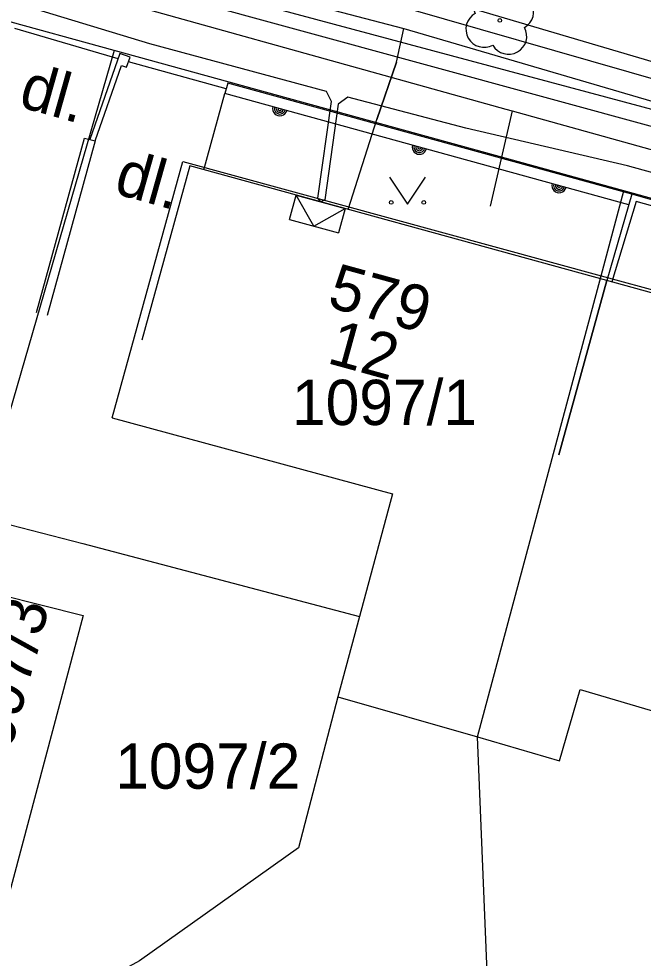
# Model space of a CAD drawing. Extents: x -601580 to 4, y -1204314 to 4.
# Drawn here: x -599872.06 to -599854.81, y -1203333.01 to -1203307.05 of the extents above; entities that cross this region are included whole.
import ezdxf

# ---------------------------------------------------------------- set-up
doc = ezdxf.new("R2010")
doc.units = 0
for name, color, linetype in [('00-EON NN', 7, 'Continuous'), ('00-INNOGY-NTL', 7, 'Continuous'), ('00-KN-HRANICE PARCEL', 7, 'Continuous'), ('00-KN-PARC. CISLA', 7, 'Continuous'), ('00-KN-VNITRNI KRESBA', 7, 'Continuous'), ('00-POLOHOPIS', 7, 'Continuous'), ('00-SITE KOM. KABEL', 7, 'Continuous'), ('00-VAK-VODA-RAD IGIS', 7, 'Continuous'), ('Vrstva 22', 7, 'Continuous'), ('Vrstva 26', 7, 'Continuous'), ('Vrstva 36', 7, 'Continuous'), ('Vrstva 9', 7, 'Continuous')]:
    doc.layers.add(name, color=color, linetype=linetype)

# ---------------------------------------------------------------- blocks, each defined once
blk = doc.blocks.new('3.13_856')
at = {"layer": 'Vrstva 22'}
blk.add_circle((0, 0), 0.05, dxfattribs=at)
for centre, start, end in [((0, 0.5), 359.9999, 179.9999), ((-0.5, 0), 89.9999, 269.9999), ((0.5, 0), 269.9999, 89.9999), ((0, -0.5), 179.9999, 359.9999)]:
    blk.add_arc(centre, 0.5, start, end, dxfattribs=at)
blk = doc.blocks.new('3.14_462')
at = {"layer": 'Vrstva 36'}
blk.add_lwpolyline([(-0.5, 0.75), (0, 0), (0.5, 0.75)], dxfattribs=at)
for centre in [(-0.45, 0.05), (0.449, 0.05)]:
    blk.add_circle(centre, 0.05, dxfattribs=at)
blk = doc.blocks.new('NN630')
at = {"layer": 'Vrstva 9'}
for points in [[(-3, -700), (-703, 0)], [(-703, -700), (-703, 0), (697, 0), (697, -700)], [(-3, -700), (697, 0)], [(-703, -700), (697, -700)]]:
    blk.add_lwpolyline(points, dxfattribs=at)

msp = doc.modelspace()

# ---------------------------------------------------------------- linework, layer by layer
at = {"layer": '00-EON NN'}
msp.add_lwpolyline([(-599850.51, -1203312.43), (-599855.25, -1203311.12), (-599859.71, -1203310.08), (-599862.97, -1203309.22), (-599863.236, -1203309.416), (-599863.609, -1203312.057), (-599863.719, -1203312.113), (-599863.806, -1203312.011), (-599863.428, -1203309.337), (-599863.56, -1203309.06), (-599868.44, -1203307.75), (-599871.63, -1203306.78)], dxfattribs=at)
at = {"layer": '00-INNOGY-NTL'}
msp.add_line((-599858.43, -1203309.6), (-599859.041, -1203312.228), dxfattribs=at)
msp.add_lwpolyline([(-599891.321, -1203300.409), (-599872.36, -1203305.71), (-599858.61, -1203309.55), (-599858.43, -1203309.6), (-599840.08, -1203314.71), (-599827.69, -1203318.17), (-599823.19, -1203319.4)], dxfattribs=at)
at = {"layer": '00-KN-HRANICE PARCEL'}
for p, q in [((-599869.43, -1203307.93), (-599880.78, -1203304.82)), ((-599869.43, -1203307.93), (-599873.16, -1203320.82)), ((-599855.35, -1203311.81), (-599869.43, -1203307.93)), ((-599846.65, -1203314.21), (-599855.35, -1203311.81))]:
    msp.add_line(p, q, dxfattribs=at)
for points in [[(-599921.72, -1203290.33), (-599917.89, -1203290.73), (-599893.03, -1203296.87), (-599826.78, -1203316.44), (-599809.21, -1203321.87), (-599773.41, -1203332.68), (-599750.39, -1203339.7), (-599709.77, -1203354.1), (-599677.07, -1203366.64), (-599676.9, -1203368.84), (-599676.98, -1203369.55)], [(-599859.05, -1203335.2), (-599859.39, -1203326.9), (-599855.97, -1203314.16), (-599855.35, -1203311.81)], [(-599873.16, -1203320.82), (-599870.29, -1203321.55), (-599862.65, -1203323.57), (-599863.25, -1203325.79)], [(-599873.73, -1203322.68), (-599870.28, -1203323.54), (-599872.64, -1203332.38)], [(-599863.25, -1203325.79), (-599864.34, -1203329.96), (-599868.73, -1203333.09), (-599871.42, -1203334.56)]]:
    msp.add_lwpolyline(points, dxfattribs=at)
at = {"layer": '00-KN-VNITRNI KRESBA'}
for p, q in [((-599869.48, -1203318.08), (-599867.53, -1203311)), ((-599867.53, -1203311), (-599855.97, -1203314.16)), ((-599855.97, -1203314.16), (-599851.18, -1203315.47)), ((-599869.48, -1203318.08), (-599861.74, -1203320.18)), ((-599861.74, -1203320.18), (-599862.65, -1203323.57)), ((-599863.25, -1203325.79), (-599859.39, -1203326.9)), ((-599857.13, -1203327.56), (-599856.55, -1203325.59)), ((-599856.55, -1203325.59), (-599850.21, -1203327.46)), ((-599859.39, -1203326.9), (-599857.13, -1203327.56))]:
    msp.add_line(p, q, dxfattribs=at)
at = {"layer": '00-POLOHOPIS'}
for p, q in [((-599848.154, -1203311.795), (-599871.854, -1203305.309)), ((-599869.321, -1203308.165), (-599872.17, -1203307.321)), ((-599866.332, -1203308.987), (-599869.032, -1203308.247)), ((-599866.288, -1203308.829), (-599866.368, -1203309.118)), ((-599866.947, -1203311.224), (-599866.368, -1203309.118)), ((-599855.003, -1203312.1), (-599855.677, -1203314.325)), ((-599850.061, -1203313.489), (-599855.003, -1203312.1))]:
    msp.add_line(p, q, dxfattribs=at)
for points in [[(-599869.954, -1203310.431), (-599869.225, -1203308.346), (-599869.084, -1203308.395), (-599868.985, -1203308.112), (-599869.268, -1203308.013), (-599870.098, -1203310.391)], [(-599855.127, -1203311.905), (-599866.288, -1203308.829)], [(-599855.21, -1203312.193), (-599866.368, -1203309.118)], [(-599871.569, -1203315.172), (-599870.243, -1203310.351), (-599869.954, -1203310.431), (-599871.28, -1203315.252)], [(-599857.147, -1203319.106), (-599855.815, -1203314.287), (-599867.334, -1203311.118), (-599868.66, -1203315.939)], [(-599850.02, -1203313.345), (-599855.127, -1203311.905), (-599855.815, -1203314.287)], [(-599855.003, -1203312.1), (-599855.677, -1203314.325)], [(-599850.061, -1203313.489), (-599855.003, -1203312.1)], [(-599848.433, -1203321.514), (-599847.105, -1203316.694), (-599855.815, -1203314.287), (-599857.147, -1203319.106)]]:
    msp.add_lwpolyline(points, dxfattribs=at)
for centre, radius, end in [((-599864.851, -1203309.536), 0.2, 344.5933), ((-599864.851, -1203309.536), 0.15, 344.5932), ((-599864.851, -1203309.536), 0.1, 344.5933), ((-599864.851, -1203309.536), 0.05, 344.5932), ((-599860.995, -1203310.599), 0.2, 344.5933), ((-599860.995, -1203310.599), 0.15, 344.5932), ((-599860.995, -1203310.599), 0.1, 344.5933), ((-599860.995, -1203310.599), 0.05, 344.5932), ((-599857.138, -1203311.662), 0.2, 344.5933), ((-599857.138, -1203311.662), 0.15, 344.5932), ((-599857.138, -1203311.662), 0.1, 344.5933), ((-599857.138, -1203311.662), 0.05, 344.5932)]:
    msp.add_arc(centre, radius, 164.5904, end, dxfattribs=at)
at = {"layer": '00-SITE KOM. KABEL'}
for points in [[(-599885.06, -1203301.1), (-599871.77, -1203304.86), (-599865.55, -1203306.61), (-599849.91, -1203310.8), (-599834.77, -1203315.05), (-599827.22, -1203317.11), (-599827.01, -1203317.85), (-599826.9, -1203322.56), (-599826.77, -1203323.56), (-599822.73, -1203329.86)], [(-599875.11, -1203303.58), (-599872.01, -1203304.32), (-599865.7, -1203306.2), (-599861.43, -1203307.32)], [(-599862.96, -1203312.32), (-599862.17, -1203309.84), (-599861.63, -1203308.25), (-599861.43, -1203307.32)], [(-599861.43, -1203307.32), (-599850.08, -1203310.65)], [(-599861.63, -1203308.25), (-599862.17, -1203309.84)]]:
    msp.add_lwpolyline(points, dxfattribs=at)
at = {"layer": '00-VAK-VODA-RAD IGIS'}
msp.add_lwpolyline([(-599902.046, -1203295.125), (-599868.378, -1203304.731), (-599831.703, -1203315.287), (-599809.417, -1203321.634), (-599778.543, -1203330.362), (-599752.729, -1203340.898), (-599712.522, -1203351.656), (-599694.336, -1203358.224), (-599621.861, -1203382.557), (-599578.525, -1203396.236), (-599556.78, -1203403.208)], dxfattribs=at)

# ---------------------------------------------------------------- block references
at = {"layer": '00-POLOHOPIS', "xscale": 0.9999988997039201, "yscale": 0.99999889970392, "rotation": 29.222996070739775}
msp.add_blockref('3.13_856', (-599858.774, -1203307.099), dxfattribs=at)
at = {"layer": '00-POLOHOPIS'}
msp.add_blockref('3.14_462', (-599861.323, -1203312.179), dxfattribs=at)
at = {"layer": 'Vrstva 26', "xscale": 0.001, "yscale": 0.0010000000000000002, "rotation": -15.382135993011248}
msp.add_blockref('NN630', (-599863.719, -1203312.113), dxfattribs=at)

# ---------------------------------------------------------------- texts
at = {"layer": '00-KN-PARC. CISLA'}
for s, p in [('1097/1', (-599864.515, -1203318.28)), ('1097/2', (-599869.398, -1203328.33))]:
    msp.add_text(s, height=1.25, dxfattribs=at).set_placement(p)
msp.add_text('1097/3', height=1.25, rotation=75, dxfattribs=at).set_placement((-599872.533, -1203328.207))
at = {"layer": '00-POLOHOPIS'}
for s, rotation, p in [('dl.', 344.2264, (-599872.106, -1203309.47)), ('dl.', 344.2264, (-599869.472, -1203311.866)), ('579', 344.6179, (-599863.579, -1203315.003)), ('12', 344.6179, (-599863.582, -1203316.558))]:
    msp.add_text(s, height=1.25, rotation=rotation, dxfattribs=at).set_placement(p)

doc.saveas('drawing.dxf')
